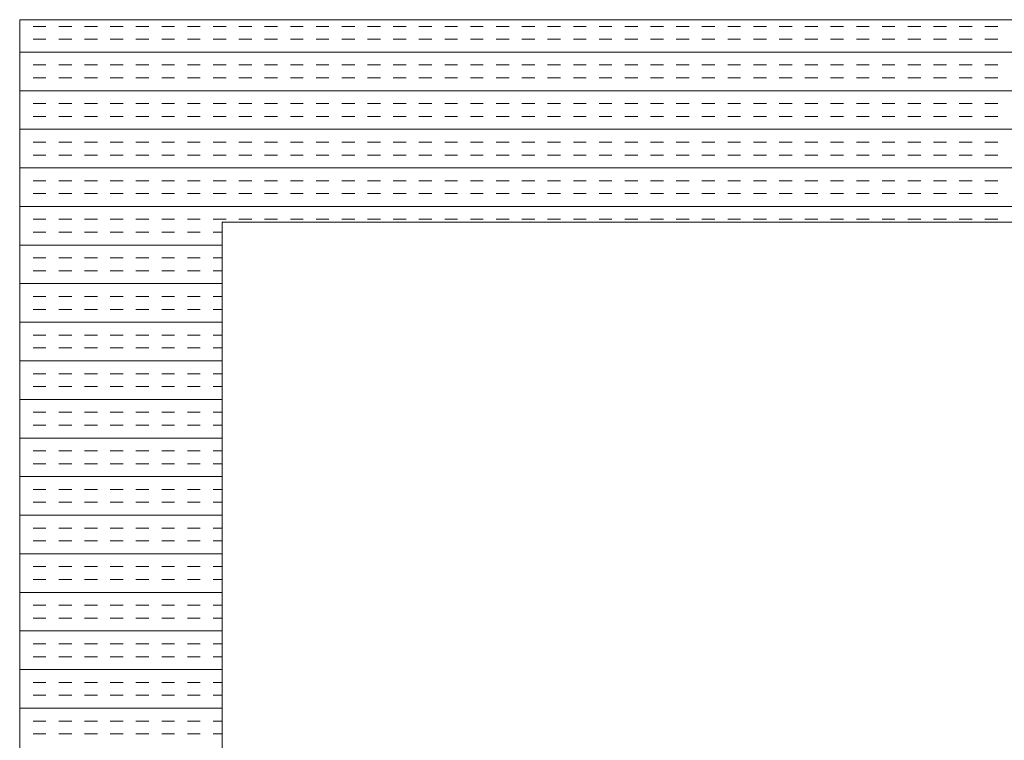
# Model space of a CAD drawing. Extents: x 3940905 to 4145695, y 925352 to 1109797.
# Tile 613 of 656: x 4013860 to 4014103, y 1101176 to 1101354. Entities that reach past the tile are written whole.
import ezdxf

# ---------------------------------------------------------------- set-up
doc = ezdxf.new("R2010")
doc.units = 0
doc.header["$LTSCALE"] = 750
doc.header["$MEASUREMENT"] = 0
doc.layers.add('CKD Equipments', color=252, linetype='CONTINUOUS', lineweight=0)

msp = doc.modelspace()

# ---------------------------------------------------------------- linework, layer by layer
at = {"layer": 'CKD Equipments'}
for p, q in [((4013860.36, 1101353.98), (4013860.36, 1100653.98)), ((4014678.36, 1101353.98), (4013860.36, 1101353.98)), ((4013910.36, 1101303.98), (4013910.36, 1100703.98)), ((4014628.36, 1101303.98), (4013910.36, 1101303.98))]:
    msp.add_line(p, q, dxfattribs=at)
at = {"layer": 'CKD Equipments', "color": 4, "linetype": 'Continuous'}
for p, q in [((4013860.49, 1101352.32), (4013860.36, 1101352.32)), ((4013866.84, 1101352.32), (4013863.66, 1101352.32)), ((4013873.19, 1101352.32), (4013870.01, 1101352.32)), ((4013879.54, 1101352.32), (4013876.36, 1101352.32)), ((4013885.89, 1101352.32), (4013882.71, 1101352.32)), ((4013892.24, 1101352.32), (4013889.06, 1101352.32)), ((4013898.59, 1101352.32), (4013895.41, 1101352.32)), ((4013904.94, 1101352.32), (4013901.76, 1101352.32)), ((4013911.29, 1101352.32), (4013908.11, 1101352.32)), ((4013917.64, 1101352.32), (4013914.46, 1101352.32)), ((4013923.99, 1101352.32), (4013920.81, 1101352.32)), ((4013930.34, 1101352.32), (4013927.16, 1101352.32)), ((4013936.69, 1101352.32), (4013933.51, 1101352.32)), ((4013943.04, 1101352.32), (4013939.86, 1101352.32)), ((4013949.39, 1101352.32), (4013946.21, 1101352.32)), ((4013955.74, 1101352.32), (4013952.56, 1101352.32)), ((4013962.09, 1101352.32), (4013958.91, 1101352.32)), ((4013968.44, 1101352.32), (4013965.26, 1101352.32)), ((4013974.79, 1101352.32), (4013971.61, 1101352.32)), ((4013981.14, 1101352.32), (4013977.96, 1101352.32)), ((4013987.49, 1101352.32), (4013984.31, 1101352.32)), ((4013993.84, 1101352.32), (4013990.66, 1101352.32)), ((4014000.19, 1101352.32), (4013997.01, 1101352.32)), ((4014006.54, 1101352.32), (4014003.36, 1101352.32)), ((4014012.89, 1101352.32), (4014009.71, 1101352.32)), ((4014019.24, 1101352.32), (4014016.06, 1101352.32)), ((4014025.59, 1101352.32), (4014022.41, 1101352.32)), ((4014031.94, 1101352.32), (4014028.76, 1101352.32)), ((4014038.29, 1101352.32), (4014035.11, 1101352.32)), ((4014044.64, 1101352.32), (4014041.46, 1101352.32)), ((4014050.99, 1101352.32), (4014047.81, 1101352.32)), ((4014057.34, 1101352.32), (4014054.16, 1101352.32)), ((4014063.69, 1101352.32), (4014060.51, 1101352.32)), ((4014070.04, 1101352.32), (4014066.86, 1101352.32)), ((4014076.39, 1101352.32), (4014073.21, 1101352.32)), ((4014082.74, 1101352.32), (4014079.56, 1101352.32)), ((4014089.09, 1101352.32), (4014085.91, 1101352.32)), ((4014095.44, 1101352.32), (4014092.26, 1101352.32)), ((4014101.79, 1101352.32), (4014098.61, 1101352.32)), ((4013860.49, 1101349.15), (4013860.36, 1101349.15)), ((4013866.84, 1101349.15), (4013863.66, 1101349.15)), ((4013873.19, 1101349.15), (4013870.01, 1101349.15)), ((4013879.54, 1101349.15), (4013876.36, 1101349.15)), ((4013885.89, 1101349.15), (4013882.71, 1101349.15)), ((4013892.24, 1101349.15), (4013889.06, 1101349.15)), ((4013898.59, 1101349.15), (4013895.41, 1101349.15)), ((4013904.94, 1101349.15), (4013901.76, 1101349.15)), ((4013911.29, 1101349.15), (4013908.11, 1101349.15)), ((4013917.64, 1101349.15), (4013914.46, 1101349.15)), ((4013923.99, 1101349.15), (4013920.81, 1101349.15)), ((4013930.34, 1101349.15), (4013927.16, 1101349.15)), ((4013936.69, 1101349.15), (4013933.51, 1101349.15)), ((4013943.04, 1101349.15), (4013939.86, 1101349.15)), ((4013949.39, 1101349.15), (4013946.21, 1101349.15)), ((4013955.74, 1101349.15), (4013952.56, 1101349.15)), ((4013962.09, 1101349.15), (4013958.91, 1101349.15)), ((4013968.44, 1101349.15), (4013965.26, 1101349.15)), ((4013974.79, 1101349.15), (4013971.61, 1101349.15)), ((4013981.14, 1101349.15), (4013977.96, 1101349.15)), ((4013987.49, 1101349.15), (4013984.31, 1101349.15)), ((4013993.84, 1101349.15), (4013990.66, 1101349.15)), ((4014000.19, 1101349.15), (4013997.01, 1101349.15)), ((4014006.54, 1101349.15), (4014003.36, 1101349.15)), ((4014012.89, 1101349.15), (4014009.71, 1101349.15)), ((4014019.24, 1101349.15), (4014016.06, 1101349.15)), ((4014025.59, 1101349.15), (4014022.41, 1101349.15)), ((4014031.94, 1101349.15), (4014028.76, 1101349.15)), ((4014038.29, 1101349.15), (4014035.11, 1101349.15)), ((4014044.64, 1101349.15), (4014041.46, 1101349.15)), ((4014050.99, 1101349.15), (4014047.81, 1101349.15)), ((4014057.34, 1101349.15), (4014054.16, 1101349.15)), ((4014063.69, 1101349.15), (4014060.51, 1101349.15)), ((4014070.04, 1101349.15), (4014066.86, 1101349.15)), ((4014076.39, 1101349.15), (4014073.21, 1101349.15)), ((4014082.74, 1101349.15), (4014079.56, 1101349.15)), ((4014089.09, 1101349.15), (4014085.91, 1101349.15)), ((4014095.44, 1101349.15), (4014092.26, 1101349.15)), ((4014101.79, 1101349.15), (4014098.61, 1101349.15)), ((4014678.36, 1101345.97), (4013860.36, 1101345.97)), ((4013860.49, 1101342.8), (4013860.36, 1101342.8)), ((4013866.84, 1101342.8), (4013863.66, 1101342.8)), ((4013873.19, 1101342.8), (4013870.01, 1101342.8)), ((4013879.54, 1101342.8), (4013876.36, 1101342.8)), ((4013885.89, 1101342.8), (4013882.71, 1101342.8)), ((4013892.24, 1101342.8), (4013889.06, 1101342.8)), ((4013898.59, 1101342.8), (4013895.41, 1101342.8)), ((4013904.94, 1101342.8), (4013901.76, 1101342.8)), ((4013911.29, 1101342.8), (4013908.11, 1101342.8)), ((4013917.64, 1101342.8), (4013914.46, 1101342.8)), ((4013923.99, 1101342.8), (4013920.81, 1101342.8)), ((4013930.34, 1101342.8), (4013927.16, 1101342.8)), ((4013936.69, 1101342.8), (4013933.51, 1101342.8)), ((4013943.04, 1101342.8), (4013939.86, 1101342.8)), ((4013949.39, 1101342.8), (4013946.21, 1101342.8)), ((4013955.74, 1101342.8), (4013952.56, 1101342.8)), ((4013962.09, 1101342.8), (4013958.91, 1101342.8)), ((4013968.44, 1101342.8), (4013965.26, 1101342.8)), ((4013974.79, 1101342.8), (4013971.61, 1101342.8)), ((4013981.14, 1101342.8), (4013977.96, 1101342.8)), ((4013987.49, 1101342.8), (4013984.31, 1101342.8)), ((4013993.84, 1101342.8), (4013990.66, 1101342.8)), ((4014000.19, 1101342.8), (4013997.01, 1101342.8)), ((4014006.54, 1101342.8), (4014003.36, 1101342.8)), ((4014012.89, 1101342.8), (4014009.71, 1101342.8)), ((4014019.24, 1101342.8), (4014016.06, 1101342.8)), ((4014025.59, 1101342.8), (4014022.41, 1101342.8)), ((4014031.94, 1101342.8), (4014028.76, 1101342.8)), ((4014038.29, 1101342.8), (4014035.11, 1101342.8)), ((4014044.64, 1101342.8), (4014041.46, 1101342.8)), ((4014050.99, 1101342.8), (4014047.81, 1101342.8)), ((4014057.34, 1101342.8), (4014054.16, 1101342.8)), ((4014063.69, 1101342.8), (4014060.51, 1101342.8)), ((4014070.04, 1101342.8), (4014066.86, 1101342.8)), ((4014076.39, 1101342.8), (4014073.21, 1101342.8)), ((4014082.74, 1101342.8), (4014079.56, 1101342.8)), ((4014089.09, 1101342.8), (4014085.91, 1101342.8)), ((4014095.44, 1101342.8), (4014092.26, 1101342.8)), ((4014101.79, 1101342.8), (4014098.61, 1101342.8)), ((4013860.49, 1101339.62), (4013860.36, 1101339.62)), ((4013866.84, 1101339.62), (4013863.66, 1101339.62)), ((4013873.19, 1101339.62), (4013870.01, 1101339.62)), ((4013879.54, 1101339.62), (4013876.36, 1101339.62)), ((4013885.89, 1101339.62), (4013882.71, 1101339.62)), ((4013892.24, 1101339.62), (4013889.06, 1101339.62)), ((4013898.59, 1101339.62), (4013895.41, 1101339.62)), ((4013904.94, 1101339.62), (4013901.76, 1101339.62)), ((4013911.29, 1101339.62), (4013908.11, 1101339.62)), ((4013917.64, 1101339.62), (4013914.46, 1101339.62)), ((4013923.99, 1101339.62), (4013920.81, 1101339.62)), ((4013930.34, 1101339.62), (4013927.16, 1101339.62)), ((4013936.69, 1101339.62), (4013933.51, 1101339.62)), ((4013943.04, 1101339.62), (4013939.86, 1101339.62)), ((4013949.39, 1101339.62), (4013946.21, 1101339.62)), ((4013955.74, 1101339.62), (4013952.56, 1101339.62)), ((4013962.09, 1101339.62), (4013958.91, 1101339.62)), ((4013968.44, 1101339.62), (4013965.26, 1101339.62)), ((4013974.79, 1101339.62), (4013971.61, 1101339.62)), ((4013981.14, 1101339.62), (4013977.96, 1101339.62)), ((4013987.49, 1101339.62), (4013984.31, 1101339.62)), ((4013993.84, 1101339.62), (4013990.66, 1101339.62)), ((4014000.19, 1101339.62), (4013997.01, 1101339.62)), ((4014006.54, 1101339.62), (4014003.36, 1101339.62)), ((4014012.89, 1101339.62), (4014009.71, 1101339.62)), ((4014019.24, 1101339.62), (4014016.06, 1101339.62)), ((4014025.59, 1101339.62), (4014022.41, 1101339.62)), ((4014031.94, 1101339.62), (4014028.76, 1101339.62)), ((4014038.29, 1101339.62), (4014035.11, 1101339.62)), ((4014044.64, 1101339.62), (4014041.46, 1101339.62)), ((4014050.99, 1101339.62), (4014047.81, 1101339.62)), ((4014057.34, 1101339.62), (4014054.16, 1101339.62)), ((4014063.69, 1101339.62), (4014060.51, 1101339.62)), ((4014070.04, 1101339.62), (4014066.86, 1101339.62)), ((4014076.39, 1101339.62), (4014073.21, 1101339.62)), ((4014082.74, 1101339.62), (4014079.56, 1101339.62)), ((4014089.09, 1101339.62), (4014085.91, 1101339.62)), ((4014095.44, 1101339.62), (4014092.26, 1101339.62)), ((4014101.79, 1101339.62), (4014098.61, 1101339.62)), ((4014678.36, 1101336.45), (4013860.36, 1101336.45)), ((4013860.49, 1101333.27), (4013860.36, 1101333.27)), ((4013866.84, 1101333.27), (4013863.66, 1101333.27)), ((4013873.19, 1101333.27), (4013870.01, 1101333.27)), ((4013879.54, 1101333.27), (4013876.36, 1101333.27)), ((4013885.89, 1101333.27), (4013882.71, 1101333.27)), ((4013892.24, 1101333.27), (4013889.06, 1101333.27)), ((4013898.59, 1101333.27), (4013895.41, 1101333.27)), ((4013904.94, 1101333.27), (4013901.76, 1101333.27)), ((4013911.29, 1101333.27), (4013908.11, 1101333.27)), ((4013917.64, 1101333.27), (4013914.46, 1101333.27)), ((4013923.99, 1101333.27), (4013920.81, 1101333.27)), ((4013930.34, 1101333.27), (4013927.16, 1101333.27)), ((4013936.69, 1101333.27), (4013933.51, 1101333.27)), ((4013943.04, 1101333.27), (4013939.86, 1101333.27)), ((4013949.39, 1101333.27), (4013946.21, 1101333.27)), ((4013955.74, 1101333.27), (4013952.56, 1101333.27)), ((4013962.09, 1101333.27), (4013958.91, 1101333.27)), ((4013968.44, 1101333.27), (4013965.26, 1101333.27)), ((4013974.79, 1101333.27), (4013971.61, 1101333.27)), ((4013981.14, 1101333.27), (4013977.96, 1101333.27)), ((4013987.49, 1101333.27), (4013984.31, 1101333.27)), ((4013993.84, 1101333.27), (4013990.66, 1101333.27)), ((4014000.19, 1101333.27), (4013997.01, 1101333.27)), ((4014006.54, 1101333.27), (4014003.36, 1101333.27)), ((4014012.89, 1101333.27), (4014009.71, 1101333.27)), ((4014019.24, 1101333.27), (4014016.06, 1101333.27)), ((4014025.59, 1101333.27), (4014022.41, 1101333.27)), ((4014031.94, 1101333.27), (4014028.76, 1101333.27)), ((4014038.29, 1101333.27), (4014035.11, 1101333.27)), ((4014044.64, 1101333.27), (4014041.46, 1101333.27)), ((4014050.99, 1101333.27), (4014047.81, 1101333.27)), ((4014057.34, 1101333.27), (4014054.16, 1101333.27)), ((4014063.69, 1101333.27), (4014060.51, 1101333.27)), ((4014070.04, 1101333.27), (4014066.86, 1101333.27)), ((4014076.39, 1101333.27), (4014073.21, 1101333.27)), ((4014082.74, 1101333.27), (4014079.56, 1101333.27)), ((4014089.09, 1101333.27), (4014085.91, 1101333.27)), ((4014095.44, 1101333.27), (4014092.26, 1101333.27)), ((4014101.79, 1101333.27), (4014098.61, 1101333.27)), ((4013860.49, 1101330.1), (4013860.36, 1101330.1)), ((4013866.84, 1101330.1), (4013863.66, 1101330.1)), ((4013873.19, 1101330.1), (4013870.01, 1101330.1)), ((4013879.54, 1101330.1), (4013876.36, 1101330.1)), ((4013885.89, 1101330.1), (4013882.71, 1101330.1)), ((4013892.24, 1101330.1), (4013889.06, 1101330.1)), ((4013898.59, 1101330.1), (4013895.41, 1101330.1)), ((4013904.94, 1101330.1), (4013901.76, 1101330.1)), ((4013911.29, 1101330.1), (4013908.11, 1101330.1)), ((4013917.64, 1101330.1), (4013914.46, 1101330.1)), ((4013923.99, 1101330.1), (4013920.81, 1101330.1)), ((4013930.34, 1101330.1), (4013927.16, 1101330.1)), ((4013936.69, 1101330.1), (4013933.51, 1101330.1)), ((4013943.04, 1101330.1), (4013939.86, 1101330.1)), ((4013949.39, 1101330.1), (4013946.21, 1101330.1)), ((4013955.74, 1101330.1), (4013952.56, 1101330.1)), ((4013962.09, 1101330.1), (4013958.91, 1101330.1)), ((4013968.44, 1101330.1), (4013965.26, 1101330.1)), ((4013974.79, 1101330.1), (4013971.61, 1101330.1)), ((4013981.14, 1101330.1), (4013977.96, 1101330.1)), ((4013987.49, 1101330.1), (4013984.31, 1101330.1)), ((4013993.84, 1101330.1), (4013990.66, 1101330.1)), ((4014000.19, 1101330.1), (4013997.01, 1101330.1)), ((4014006.54, 1101330.1), (4014003.36, 1101330.1)), ((4014012.89, 1101330.1), (4014009.71, 1101330.1)), ((4014019.24, 1101330.1), (4014016.06, 1101330.1)), ((4014025.59, 1101330.1), (4014022.41, 1101330.1)), ((4014031.94, 1101330.1), (4014028.76, 1101330.1)), ((4014038.29, 1101330.1), (4014035.11, 1101330.1)), ((4014044.64, 1101330.1), (4014041.46, 1101330.1)), ((4014050.99, 1101330.1), (4014047.81, 1101330.1)), ((4014057.34, 1101330.1), (4014054.16, 1101330.1)), ((4014063.69, 1101330.1), (4014060.51, 1101330.1)), ((4014070.04, 1101330.1), (4014066.86, 1101330.1)), ((4014076.39, 1101330.1), (4014073.21, 1101330.1)), ((4014082.74, 1101330.1), (4014079.56, 1101330.1)), ((4014089.09, 1101330.1), (4014085.91, 1101330.1)), ((4014095.44, 1101330.1), (4014092.26, 1101330.1)), ((4014101.79, 1101330.1), (4014098.61, 1101330.1)), ((4014678.36, 1101326.92), (4013860.36, 1101326.92)), ((4013860.49, 1101323.75), (4013860.36, 1101323.75)), ((4013866.84, 1101323.75), (4013863.66, 1101323.75)), ((4013873.19, 1101323.75), (4013870.01, 1101323.75)), ((4013879.54, 1101323.75), (4013876.36, 1101323.75)), ((4013885.89, 1101323.75), (4013882.71, 1101323.75)), ((4013892.24, 1101323.75), (4013889.06, 1101323.75)), ((4013898.59, 1101323.75), (4013895.41, 1101323.75)), ((4013904.94, 1101323.75), (4013901.76, 1101323.75)), ((4013911.29, 1101323.75), (4013908.11, 1101323.75)), ((4013917.64, 1101323.75), (4013914.46, 1101323.75)), ((4013923.99, 1101323.75), (4013920.81, 1101323.75)), ((4013930.34, 1101323.75), (4013927.16, 1101323.75)), ((4013936.69, 1101323.75), (4013933.51, 1101323.75)), ((4013943.04, 1101323.75), (4013939.86, 1101323.75)), ((4013949.39, 1101323.75), (4013946.21, 1101323.75)), ((4013955.74, 1101323.75), (4013952.56, 1101323.75)), ((4013962.09, 1101323.75), (4013958.91, 1101323.75)), ((4013968.44, 1101323.75), (4013965.26, 1101323.75)), ((4013974.79, 1101323.75), (4013971.61, 1101323.75)), ((4013981.14, 1101323.75), (4013977.96, 1101323.75)), ((4013987.49, 1101323.75), (4013984.31, 1101323.75)), ((4013993.84, 1101323.75), (4013990.66, 1101323.75)), ((4014000.19, 1101323.75), (4013997.01, 1101323.75)), ((4014006.54, 1101323.75), (4014003.36, 1101323.75)), ((4014012.89, 1101323.75), (4014009.71, 1101323.75)), ((4014019.24, 1101323.75), (4014016.06, 1101323.75)), ((4014025.59, 1101323.75), (4014022.41, 1101323.75)), ((4014031.94, 1101323.75), (4014028.76, 1101323.75)), ((4014038.29, 1101323.75), (4014035.11, 1101323.75)), ((4014044.64, 1101323.75), (4014041.46, 1101323.75)), ((4014050.99, 1101323.75), (4014047.81, 1101323.75)), ((4014057.34, 1101323.75), (4014054.16, 1101323.75)), ((4014063.69, 1101323.75), (4014060.51, 1101323.75)), ((4014070.04, 1101323.75), (4014066.86, 1101323.75)), ((4014076.39, 1101323.75), (4014073.21, 1101323.75)), ((4014082.74, 1101323.75), (4014079.56, 1101323.75)), ((4014089.09, 1101323.75), (4014085.91, 1101323.75)), ((4014095.44, 1101323.75), (4014092.26, 1101323.75)), ((4014101.79, 1101323.75), (4014098.61, 1101323.75)), ((4013860.49, 1101320.57), (4013860.36, 1101320.57)), ((4013866.84, 1101320.57), (4013863.66, 1101320.57)), ((4013873.19, 1101320.57), (4013870.01, 1101320.57)), ((4013879.54, 1101320.57), (4013876.36, 1101320.57)), ((4013885.89, 1101320.57), (4013882.71, 1101320.57)), ((4013892.24, 1101320.57), (4013889.06, 1101320.57)), ((4013898.59, 1101320.57), (4013895.41, 1101320.57)), ((4013904.94, 1101320.57), (4013901.76, 1101320.57)), ((4013911.29, 1101320.57), (4013908.11, 1101320.57)), ((4013917.64, 1101320.57), (4013914.46, 1101320.57)), ((4013923.99, 1101320.57), (4013920.81, 1101320.57)), ((4013930.34, 1101320.57), (4013927.16, 1101320.57)), ((4013936.69, 1101320.57), (4013933.51, 1101320.57)), ((4013943.04, 1101320.57), (4013939.86, 1101320.57)), ((4013949.39, 1101320.57), (4013946.21, 1101320.57)), ((4013955.74, 1101320.57), (4013952.56, 1101320.57)), ((4013962.09, 1101320.57), (4013958.91, 1101320.57)), ((4013968.44, 1101320.57), (4013965.26, 1101320.57)), ((4013974.79, 1101320.57), (4013971.61, 1101320.57)), ((4013981.14, 1101320.57), (4013977.96, 1101320.57)), ((4013987.49, 1101320.57), (4013984.31, 1101320.57)), ((4013993.84, 1101320.57), (4013990.66, 1101320.57)), ((4014000.19, 1101320.57), (4013997.01, 1101320.57)), ((4014006.54, 1101320.57), (4014003.36, 1101320.57)), ((4014012.89, 1101320.57), (4014009.71, 1101320.57)), ((4014019.24, 1101320.57), (4014016.06, 1101320.57)), ((4014025.59, 1101320.57), (4014022.41, 1101320.57)), ((4014031.94, 1101320.57), (4014028.76, 1101320.57)), ((4014038.29, 1101320.57), (4014035.11, 1101320.57)), ((4014044.64, 1101320.57), (4014041.46, 1101320.57)), ((4014050.99, 1101320.57), (4014047.81, 1101320.57)), ((4014057.34, 1101320.57), (4014054.16, 1101320.57)), ((4014063.69, 1101320.57), (4014060.51, 1101320.57)), ((4014070.04, 1101320.57), (4014066.86, 1101320.57)), ((4014076.39, 1101320.57), (4014073.21, 1101320.57)), ((4014082.74, 1101320.57), (4014079.56, 1101320.57)), ((4014089.09, 1101320.57), (4014085.91, 1101320.57)), ((4014095.44, 1101320.57), (4014092.26, 1101320.57)), ((4014101.79, 1101320.57), (4014098.61, 1101320.57)), ((4014678.36, 1101317.4), (4013860.36, 1101317.4)), ((4013860.49, 1101314.22), (4013860.36, 1101314.22)), ((4013866.84, 1101314.22), (4013863.66, 1101314.22)), ((4013873.19, 1101314.22), (4013870.01, 1101314.22)), ((4013879.54, 1101314.22), (4013876.36, 1101314.22)), ((4013885.89, 1101314.22), (4013882.71, 1101314.22)), ((4013892.24, 1101314.22), (4013889.06, 1101314.22)), ((4013898.59, 1101314.22), (4013895.41, 1101314.22)), ((4013904.94, 1101314.22), (4013901.76, 1101314.22)), ((4013911.29, 1101314.22), (4013908.11, 1101314.22)), ((4013917.64, 1101314.22), (4013914.46, 1101314.22)), ((4013923.99, 1101314.22), (4013920.81, 1101314.22)), ((4013930.34, 1101314.22), (4013927.16, 1101314.22)), ((4013936.69, 1101314.22), (4013933.51, 1101314.22)), ((4013943.04, 1101314.22), (4013939.86, 1101314.22)), ((4013949.39, 1101314.22), (4013946.21, 1101314.22)), ((4013955.74, 1101314.22), (4013952.56, 1101314.22)), ((4013962.09, 1101314.22), (4013958.91, 1101314.22)), ((4013968.44, 1101314.22), (4013965.26, 1101314.22)), ((4013974.79, 1101314.22), (4013971.61, 1101314.22)), ((4013981.14, 1101314.22), (4013977.96, 1101314.22)), ((4013987.49, 1101314.22), (4013984.31, 1101314.22)), ((4013993.84, 1101314.22), (4013990.66, 1101314.22)), ((4014000.19, 1101314.22), (4013997.01, 1101314.22)), ((4014006.54, 1101314.22), (4014003.36, 1101314.22)), ((4014012.89, 1101314.22), (4014009.71, 1101314.22)), ((4014019.24, 1101314.22), (4014016.06, 1101314.22)), ((4014025.59, 1101314.22), (4014022.41, 1101314.22)), ((4014031.94, 1101314.22), (4014028.76, 1101314.22)), ((4014038.29, 1101314.22), (4014035.11, 1101314.22)), ((4014044.64, 1101314.22), (4014041.46, 1101314.22)), ((4014050.99, 1101314.22), (4014047.81, 1101314.22)), ((4014057.34, 1101314.22), (4014054.16, 1101314.22)), ((4014063.69, 1101314.22), (4014060.51, 1101314.22)), ((4014070.04, 1101314.22), (4014066.86, 1101314.22)), ((4014076.39, 1101314.22), (4014073.21, 1101314.22)), ((4014082.74, 1101314.22), (4014079.56, 1101314.22)), ((4014089.09, 1101314.22), (4014085.91, 1101314.22)), ((4014095.44, 1101314.22), (4014092.26, 1101314.22)), ((4014101.79, 1101314.22), (4014098.61, 1101314.22)), ((4013860.49, 1101311.05), (4013860.36, 1101311.05)), ((4013866.84, 1101311.05), (4013863.66, 1101311.05)), ((4013873.19, 1101311.05), (4013870.01, 1101311.05)), ((4013879.54, 1101311.05), (4013876.36, 1101311.05)), ((4013885.89, 1101311.05), (4013882.71, 1101311.05)), ((4013892.24, 1101311.05), (4013889.06, 1101311.05)), ((4013898.59, 1101311.05), (4013895.41, 1101311.05)), ((4013904.94, 1101311.05), (4013901.76, 1101311.05)), ((4013911.29, 1101311.05), (4013908.11, 1101311.05)), ((4013917.64, 1101311.05), (4013914.46, 1101311.05)), ((4013923.99, 1101311.05), (4013920.81, 1101311.05)), ((4013930.34, 1101311.05), (4013927.16, 1101311.05)), ((4013936.69, 1101311.05), (4013933.51, 1101311.05)), ((4013943.04, 1101311.05), (4013939.86, 1101311.05)), ((4013949.39, 1101311.05), (4013946.21, 1101311.05)), ((4013955.74, 1101311.05), (4013952.56, 1101311.05)), ((4013962.09, 1101311.05), (4013958.91, 1101311.05)), ((4013968.44, 1101311.05), (4013965.26, 1101311.05)), ((4013974.79, 1101311.05), (4013971.61, 1101311.05)), ((4013981.14, 1101311.05), (4013977.96, 1101311.05)), ((4013987.49, 1101311.05), (4013984.31, 1101311.05)), ((4013993.84, 1101311.05), (4013990.66, 1101311.05)), ((4014000.19, 1101311.05), (4013997.01, 1101311.05)), ((4014006.54, 1101311.05), (4014003.36, 1101311.05)), ((4014012.89, 1101311.05), (4014009.71, 1101311.05)), ((4014019.24, 1101311.05), (4014016.06, 1101311.05)), ((4014025.59, 1101311.05), (4014022.41, 1101311.05)), ((4014031.94, 1101311.05), (4014028.76, 1101311.05)), ((4014038.29, 1101311.05), (4014035.11, 1101311.05)), ((4014044.64, 1101311.05), (4014041.46, 1101311.05)), ((4014050.99, 1101311.05), (4014047.81, 1101311.05)), ((4014057.34, 1101311.05), (4014054.16, 1101311.05)), ((4014063.69, 1101311.05), (4014060.51, 1101311.05)), ((4014070.04, 1101311.05), (4014066.86, 1101311.05)), ((4014076.39, 1101311.05), (4014073.21, 1101311.05)), ((4014082.74, 1101311.05), (4014079.56, 1101311.05)), ((4014089.09, 1101311.05), (4014085.91, 1101311.05)), ((4014095.44, 1101311.05), (4014092.26, 1101311.05)), ((4014101.79, 1101311.05), (4014098.61, 1101311.05)), ((4014678.36, 1101307.87), (4013860.36, 1101307.87)), ((4013860.49, 1101304.7), (4013860.36, 1101304.7)), ((4013866.84, 1101304.7), (4013863.66, 1101304.7)), ((4013873.19, 1101304.7), (4013870.01, 1101304.7)), ((4013879.54, 1101304.7), (4013876.36, 1101304.7)), ((4013885.89, 1101304.7), (4013882.71, 1101304.7)), ((4013892.24, 1101304.7), (4013889.06, 1101304.7)), ((4013898.59, 1101304.7), (4013895.41, 1101304.7)), ((4013904.94, 1101304.7), (4013901.76, 1101304.7)), ((4013911.29, 1101304.7), (4013908.11, 1101304.7)), ((4013917.64, 1101304.7), (4013914.46, 1101304.7)), ((4013923.99, 1101304.7), (4013920.81, 1101304.7)), ((4013930.34, 1101304.7), (4013927.16, 1101304.7)), ((4013936.69, 1101304.7), (4013933.51, 1101304.7)), ((4013943.04, 1101304.7), (4013939.86, 1101304.7)), ((4013949.39, 1101304.7), (4013946.21, 1101304.7)), ((4013955.74, 1101304.7), (4013952.56, 1101304.7)), ((4013962.09, 1101304.7), (4013958.91, 1101304.7)), ((4013968.44, 1101304.7), (4013965.26, 1101304.7)), ((4013974.79, 1101304.7), (4013971.61, 1101304.7)), ((4013981.14, 1101304.7), (4013977.96, 1101304.7)), ((4013987.49, 1101304.7), (4013984.31, 1101304.7)), ((4013993.84, 1101304.7), (4013990.66, 1101304.7)), ((4014000.19, 1101304.7), (4013997.01, 1101304.7)), ((4014006.54, 1101304.7), (4014003.36, 1101304.7)), ((4014012.89, 1101304.7), (4014009.71, 1101304.7)), ((4014019.24, 1101304.7), (4014016.06, 1101304.7)), ((4014025.59, 1101304.7), (4014022.41, 1101304.7)), ((4014031.94, 1101304.7), (4014028.76, 1101304.7)), ((4014038.29, 1101304.7), (4014035.11, 1101304.7)), ((4014044.64, 1101304.7), (4014041.46, 1101304.7)), ((4014050.99, 1101304.7), (4014047.81, 1101304.7)), ((4014057.34, 1101304.7), (4014054.16, 1101304.7)), ((4014063.69, 1101304.7), (4014060.51, 1101304.7)), ((4014070.04, 1101304.7), (4014066.86, 1101304.7)), ((4014076.39, 1101304.7), (4014073.21, 1101304.7)), ((4014082.74, 1101304.7), (4014079.56, 1101304.7)), ((4014089.09, 1101304.7), (4014085.91, 1101304.7)), ((4014095.44, 1101304.7), (4014092.26, 1101304.7)), ((4014101.79, 1101304.7), (4014098.61, 1101304.7)), ((4013860.49, 1101301.52), (4013860.36, 1101301.52)), ((4013866.84, 1101301.52), (4013863.66, 1101301.52)), ((4013873.19, 1101301.52), (4013870.01, 1101301.52)), ((4013879.54, 1101301.52), (4013876.36, 1101301.52)), ((4013885.89, 1101301.52), (4013882.71, 1101301.52)), ((4013892.24, 1101301.52), (4013889.06, 1101301.52)), ((4013898.59, 1101301.52), (4013895.41, 1101301.52)), ((4013904.94, 1101301.52), (4013901.76, 1101301.52)), ((4013910.36, 1101301.52), (4013908.11, 1101301.52)), ((4013910.36, 1101298.35), (4013860.36, 1101298.35)), ((4013860.49, 1101295.17), (4013860.36, 1101295.17)), ((4013866.84, 1101295.17), (4013863.66, 1101295.17)), ((4013873.19, 1101295.17), (4013870.01, 1101295.17)), ((4013879.54, 1101295.17), (4013876.36, 1101295.17)), ((4013885.89, 1101295.17), (4013882.71, 1101295.17)), ((4013892.24, 1101295.17), (4013889.06, 1101295.17)), ((4013898.59, 1101295.17), (4013895.41, 1101295.17)), ((4013904.94, 1101295.17), (4013901.76, 1101295.17)), ((4013910.36, 1101295.17), (4013908.11, 1101295.17)), ((4013860.49, 1101292), (4013860.36, 1101292)), ((4013866.84, 1101292), (4013863.66, 1101292)), ((4013873.19, 1101292), (4013870.01, 1101292)), ((4013879.54, 1101292), (4013876.36, 1101292)), ((4013885.89, 1101292), (4013882.71, 1101292)), ((4013892.24, 1101292), (4013889.06, 1101292)), ((4013898.59, 1101292), (4013895.41, 1101292)), ((4013904.94, 1101292), (4013901.76, 1101292)), ((4013910.36, 1101292), (4013908.11, 1101292)), ((4013910.36, 1101288.82), (4013860.36, 1101288.82)), ((4013860.49, 1101285.65), (4013860.36, 1101285.65)), ((4013866.84, 1101285.65), (4013863.66, 1101285.65)), ((4013873.19, 1101285.65), (4013870.01, 1101285.65)), ((4013879.54, 1101285.65), (4013876.36, 1101285.65)), ((4013885.89, 1101285.65), (4013882.71, 1101285.65)), ((4013892.24, 1101285.65), (4013889.06, 1101285.65)), ((4013898.59, 1101285.65), (4013895.41, 1101285.65)), ((4013904.94, 1101285.65), (4013901.76, 1101285.65)), ((4013910.36, 1101285.65), (4013908.11, 1101285.65)), ((4013860.49, 1101282.47), (4013860.36, 1101282.47)), ((4013866.84, 1101282.47), (4013863.66, 1101282.47)), ((4013873.19, 1101282.47), (4013870.01, 1101282.47)), ((4013879.54, 1101282.47), (4013876.36, 1101282.47)), ((4013885.89, 1101282.47), (4013882.71, 1101282.47)), ((4013892.24, 1101282.47), (4013889.06, 1101282.47)), ((4013898.59, 1101282.47), (4013895.41, 1101282.47)), ((4013904.94, 1101282.47), (4013901.76, 1101282.47)), ((4013910.36, 1101282.47), (4013908.11, 1101282.47)), ((4013910.36, 1101279.3), (4013860.36, 1101279.3)), ((4013860.49, 1101276.12), (4013860.36, 1101276.12)), ((4013866.84, 1101276.12), (4013863.66, 1101276.12)), ((4013873.19, 1101276.12), (4013870.01, 1101276.12)), ((4013879.54, 1101276.12), (4013876.36, 1101276.12)), ((4013885.89, 1101276.12), (4013882.71, 1101276.12)), ((4013892.24, 1101276.12), (4013889.06, 1101276.12)), ((4013898.59, 1101276.12), (4013895.41, 1101276.12)), ((4013904.94, 1101276.12), (4013901.76, 1101276.12)), ((4013910.36, 1101276.12), (4013908.11, 1101276.12)), ((4013860.49, 1101272.95), (4013860.36, 1101272.95)), ((4013866.84, 1101272.95), (4013863.66, 1101272.95)), ((4013873.19, 1101272.95), (4013870.01, 1101272.95)), ((4013879.54, 1101272.95), (4013876.36, 1101272.95)), ((4013885.89, 1101272.95), (4013882.71, 1101272.95)), ((4013892.24, 1101272.95), (4013889.06, 1101272.95)), ((4013898.59, 1101272.95), (4013895.41, 1101272.95)), ((4013904.94, 1101272.95), (4013901.76, 1101272.95)), ((4013910.36, 1101272.95), (4013908.11, 1101272.95)), ((4013910.36, 1101269.77), (4013860.36, 1101269.77)), ((4013860.49, 1101266.6), (4013860.36, 1101266.6)), ((4013866.84, 1101266.6), (4013863.66, 1101266.6)), ((4013873.19, 1101266.6), (4013870.01, 1101266.6)), ((4013879.54, 1101266.6), (4013876.36, 1101266.6)), ((4013885.89, 1101266.6), (4013882.71, 1101266.6)), ((4013892.24, 1101266.6), (4013889.06, 1101266.6)), ((4013898.59, 1101266.6), (4013895.41, 1101266.6)), ((4013904.94, 1101266.6), (4013901.76, 1101266.6)), ((4013910.36, 1101266.6), (4013908.11, 1101266.6)), ((4013860.49, 1101263.42), (4013860.36, 1101263.42)), ((4013866.84, 1101263.42), (4013863.66, 1101263.42)), ((4013873.19, 1101263.42), (4013870.01, 1101263.42)), ((4013879.54, 1101263.42), (4013876.36, 1101263.42)), ((4013885.89, 1101263.42), (4013882.71, 1101263.42)), ((4013892.24, 1101263.42), (4013889.06, 1101263.42)), ((4013898.59, 1101263.42), (4013895.41, 1101263.42)), ((4013904.94, 1101263.42), (4013901.76, 1101263.42)), ((4013910.36, 1101263.42), (4013908.11, 1101263.42)), ((4013910.36, 1101260.25), (4013860.36, 1101260.25)), ((4013860.49, 1101257.07), (4013860.36, 1101257.07)), ((4013866.84, 1101257.07), (4013863.66, 1101257.07)), ((4013873.19, 1101257.07), (4013870.01, 1101257.07)), ((4013879.54, 1101257.07), (4013876.36, 1101257.07)), ((4013885.89, 1101257.07), (4013882.71, 1101257.07)), ((4013892.24, 1101257.07), (4013889.06, 1101257.07)), ((4013898.59, 1101257.07), (4013895.41, 1101257.07)), ((4013904.94, 1101257.07), (4013901.76, 1101257.07)), ((4013910.36, 1101257.07), (4013908.11, 1101257.07)), ((4013860.49, 1101253.9), (4013860.36, 1101253.9)), ((4013866.84, 1101253.9), (4013863.66, 1101253.9)), ((4013873.19, 1101253.9), (4013870.01, 1101253.9)), ((4013879.54, 1101253.9), (4013876.36, 1101253.9)), ((4013885.89, 1101253.9), (4013882.71, 1101253.9)), ((4013892.24, 1101253.9), (4013889.06, 1101253.9)), ((4013898.59, 1101253.9), (4013895.41, 1101253.9)), ((4013904.94, 1101253.9), (4013901.76, 1101253.9)), ((4013910.36, 1101253.9), (4013908.11, 1101253.9)), ((4013910.36, 1101250.72), (4013860.36, 1101250.72)), ((4013860.49, 1101247.55), (4013860.36, 1101247.55)), ((4013866.84, 1101247.55), (4013863.66, 1101247.55)), ((4013873.19, 1101247.55), (4013870.01, 1101247.55)), ((4013879.54, 1101247.55), (4013876.36, 1101247.55)), ((4013885.89, 1101247.55), (4013882.71, 1101247.55)), ((4013892.24, 1101247.55), (4013889.06, 1101247.55)), ((4013898.59, 1101247.55), (4013895.41, 1101247.55)), ((4013904.94, 1101247.55), (4013901.76, 1101247.55)), ((4013910.36, 1101247.55), (4013908.11, 1101247.55)), ((4013860.49, 1101244.37), (4013860.36, 1101244.37)), ((4013866.84, 1101244.37), (4013863.66, 1101244.37)), ((4013873.19, 1101244.37), (4013870.01, 1101244.37)), ((4013879.54, 1101244.37), (4013876.36, 1101244.37)), ((4013885.89, 1101244.37), (4013882.71, 1101244.37)), ((4013892.24, 1101244.37), (4013889.06, 1101244.37)), ((4013898.59, 1101244.37), (4013895.41, 1101244.37)), ((4013904.94, 1101244.37), (4013901.76, 1101244.37)), ((4013910.36, 1101244.37), (4013908.11, 1101244.37)), ((4013910.36, 1101241.2), (4013860.36, 1101241.2)), ((4013860.49, 1101238.02), (4013860.36, 1101238.02)), ((4013866.84, 1101238.02), (4013863.66, 1101238.02)), ((4013873.19, 1101238.02), (4013870.01, 1101238.02)), ((4013879.54, 1101238.02), (4013876.36, 1101238.02)), ((4013885.89, 1101238.02), (4013882.71, 1101238.02)), ((4013892.24, 1101238.02), (4013889.06, 1101238.02)), ((4013898.59, 1101238.02), (4013895.41, 1101238.02)), ((4013904.94, 1101238.02), (4013901.76, 1101238.02)), ((4013910.36, 1101238.02), (4013908.11, 1101238.02)), ((4013860.49, 1101234.85), (4013860.36, 1101234.85)), ((4013866.84, 1101234.85), (4013863.66, 1101234.85)), ((4013873.19, 1101234.85), (4013870.01, 1101234.85)), ((4013879.54, 1101234.85), (4013876.36, 1101234.85)), ((4013885.89, 1101234.85), (4013882.71, 1101234.85)), ((4013892.24, 1101234.85), (4013889.06, 1101234.85)), ((4013898.59, 1101234.85), (4013895.41, 1101234.85)), ((4013904.94, 1101234.85), (4013901.76, 1101234.85)), ((4013910.36, 1101234.85), (4013908.11, 1101234.85)), ((4013910.36, 1101231.67), (4013860.36, 1101231.67)), ((4013860.49, 1101228.5), (4013860.36, 1101228.5)), ((4013866.84, 1101228.5), (4013863.66, 1101228.5)), ((4013873.19, 1101228.5), (4013870.01, 1101228.5)), ((4013879.54, 1101228.5), (4013876.36, 1101228.5)), ((4013885.89, 1101228.5), (4013882.71, 1101228.5)), ((4013892.24, 1101228.5), (4013889.06, 1101228.5)), ((4013898.59, 1101228.5), (4013895.41, 1101228.5)), ((4013904.94, 1101228.5), (4013901.76, 1101228.5)), ((4013910.36, 1101228.5), (4013908.11, 1101228.5)), ((4013860.49, 1101225.32), (4013860.36, 1101225.32)), ((4013866.84, 1101225.32), (4013863.66, 1101225.32)), ((4013873.19, 1101225.32), (4013870.01, 1101225.32)), ((4013879.54, 1101225.32), (4013876.36, 1101225.32)), ((4013885.89, 1101225.32), (4013882.71, 1101225.32)), ((4013892.24, 1101225.32), (4013889.06, 1101225.32)), ((4013898.59, 1101225.32), (4013895.41, 1101225.32)), ((4013904.94, 1101225.32), (4013901.76, 1101225.32)), ((4013910.36, 1101225.32), (4013908.11, 1101225.32)), ((4013910.36, 1101222.15), (4013860.36, 1101222.15)), ((4013860.49, 1101218.97), (4013860.36, 1101218.97)), ((4013866.84, 1101218.97), (4013863.66, 1101218.97)), ((4013873.19, 1101218.97), (4013870.01, 1101218.97)), ((4013879.54, 1101218.97), (4013876.36, 1101218.97)), ((4013885.89, 1101218.97), (4013882.71, 1101218.97)), ((4013892.24, 1101218.97), (4013889.06, 1101218.97)), ((4013898.59, 1101218.97), (4013895.41, 1101218.97)), ((4013904.94, 1101218.97), (4013901.76, 1101218.97)), ((4013910.36, 1101218.97), (4013908.11, 1101218.97)), ((4013860.49, 1101215.8), (4013860.36, 1101215.8)), ((4013866.84, 1101215.8), (4013863.66, 1101215.8)), ((4013873.19, 1101215.8), (4013870.01, 1101215.8)), ((4013879.54, 1101215.8), (4013876.36, 1101215.8)), ((4013885.89, 1101215.8), (4013882.71, 1101215.8)), ((4013892.24, 1101215.8), (4013889.06, 1101215.8)), ((4013898.59, 1101215.8), (4013895.41, 1101215.8)), ((4013904.94, 1101215.8), (4013901.76, 1101215.8)), ((4013910.36, 1101215.8), (4013908.11, 1101215.8)), ((4013910.36, 1101212.62), (4013860.36, 1101212.62)), ((4013860.49, 1101209.45), (4013860.36, 1101209.45)), ((4013866.84, 1101209.45), (4013863.66, 1101209.45)), ((4013873.19, 1101209.45), (4013870.01, 1101209.45)), ((4013879.54, 1101209.45), (4013876.36, 1101209.45)), ((4013885.89, 1101209.45), (4013882.71, 1101209.45)), ((4013892.24, 1101209.45), (4013889.06, 1101209.45)), ((4013898.59, 1101209.45), (4013895.41, 1101209.45)), ((4013904.94, 1101209.45), (4013901.76, 1101209.45)), ((4013910.36, 1101209.45), (4013908.11, 1101209.45)), ((4013860.49, 1101206.27), (4013860.36, 1101206.27)), ((4013866.84, 1101206.27), (4013863.66, 1101206.27)), ((4013873.19, 1101206.27), (4013870.01, 1101206.27)), ((4013879.54, 1101206.27), (4013876.36, 1101206.27)), ((4013885.89, 1101206.27), (4013882.71, 1101206.27)), ((4013892.24, 1101206.27), (4013889.06, 1101206.27)), ((4013898.59, 1101206.27), (4013895.41, 1101206.27)), ((4013904.94, 1101206.27), (4013901.76, 1101206.27)), ((4013910.36, 1101206.27), (4013908.11, 1101206.27)), ((4013910.36, 1101203.1), (4013860.36, 1101203.1)), ((4013860.49, 1101199.92), (4013860.36, 1101199.92)), ((4013866.84, 1101199.92), (4013863.66, 1101199.92)), ((4013873.19, 1101199.92), (4013870.01, 1101199.92)), ((4013879.54, 1101199.92), (4013876.36, 1101199.92)), ((4013885.89, 1101199.92), (4013882.71, 1101199.92)), ((4013892.24, 1101199.92), (4013889.06, 1101199.92)), ((4013898.59, 1101199.92), (4013895.41, 1101199.92)), ((4013904.94, 1101199.92), (4013901.76, 1101199.92)), ((4013910.36, 1101199.92), (4013908.11, 1101199.92)), ((4013860.49, 1101196.75), (4013860.36, 1101196.75)), ((4013866.84, 1101196.75), (4013863.66, 1101196.75)), ((4013873.19, 1101196.75), (4013870.01, 1101196.75)), ((4013879.54, 1101196.75), (4013876.36, 1101196.75)), ((4013885.89, 1101196.75), (4013882.71, 1101196.75)), ((4013892.24, 1101196.75), (4013889.06, 1101196.75)), ((4013898.59, 1101196.75), (4013895.41, 1101196.75)), ((4013904.94, 1101196.75), (4013901.76, 1101196.75)), ((4013910.36, 1101196.75), (4013908.11, 1101196.75)), ((4013910.36, 1101193.57), (4013860.36, 1101193.57)), ((4013860.49, 1101190.4), (4013860.36, 1101190.4)), ((4013866.84, 1101190.4), (4013863.66, 1101190.4)), ((4013873.19, 1101190.4), (4013870.01, 1101190.4)), ((4013879.54, 1101190.4), (4013876.36, 1101190.4)), ((4013885.89, 1101190.4), (4013882.71, 1101190.4)), ((4013892.24, 1101190.4), (4013889.06, 1101190.4)), ((4013898.59, 1101190.4), (4013895.41, 1101190.4)), ((4013904.94, 1101190.4), (4013901.76, 1101190.4)), ((4013910.36, 1101190.4), (4013908.11, 1101190.4)), ((4013860.49, 1101187.22), (4013860.36, 1101187.22)), ((4013866.84, 1101187.22), (4013863.66, 1101187.22)), ((4013873.19, 1101187.22), (4013870.01, 1101187.22)), ((4013879.54, 1101187.22), (4013876.36, 1101187.22)), ((4013885.89, 1101187.22), (4013882.71, 1101187.22)), ((4013892.24, 1101187.22), (4013889.06, 1101187.22)), ((4013898.59, 1101187.22), (4013895.41, 1101187.22)), ((4013904.94, 1101187.22), (4013901.76, 1101187.22)), ((4013910.36, 1101187.22), (4013908.11, 1101187.22)), ((4013910.36, 1101184.05), (4013860.36, 1101184.05)), ((4013860.49, 1101180.87), (4013860.36, 1101180.87)), ((4013866.84, 1101180.87), (4013863.66, 1101180.87)), ((4013873.19, 1101180.87), (4013870.01, 1101180.87)), ((4013879.54, 1101180.87), (4013876.36, 1101180.87)), ((4013885.89, 1101180.87), (4013882.71, 1101180.87)), ((4013892.24, 1101180.87), (4013889.06, 1101180.87)), ((4013898.59, 1101180.87), (4013895.41, 1101180.87)), ((4013904.94, 1101180.87), (4013901.76, 1101180.87)), ((4013910.36, 1101180.87), (4013908.11, 1101180.87)), ((4013860.49, 1101177.7), (4013860.36, 1101177.7)), ((4013866.84, 1101177.7), (4013863.66, 1101177.7)), ((4013873.19, 1101177.7), (4013870.01, 1101177.7)), ((4013879.54, 1101177.7), (4013876.36, 1101177.7)), ((4013885.89, 1101177.7), (4013882.71, 1101177.7)), ((4013892.24, 1101177.7), (4013889.06, 1101177.7)), ((4013898.59, 1101177.7), (4013895.41, 1101177.7)), ((4013904.94, 1101177.7), (4013901.76, 1101177.7)), ((4013910.36, 1101177.7), (4013908.11, 1101177.7))]:
    msp.add_line(p, q, dxfattribs=at)

doc.saveas('drawing.dxf')
